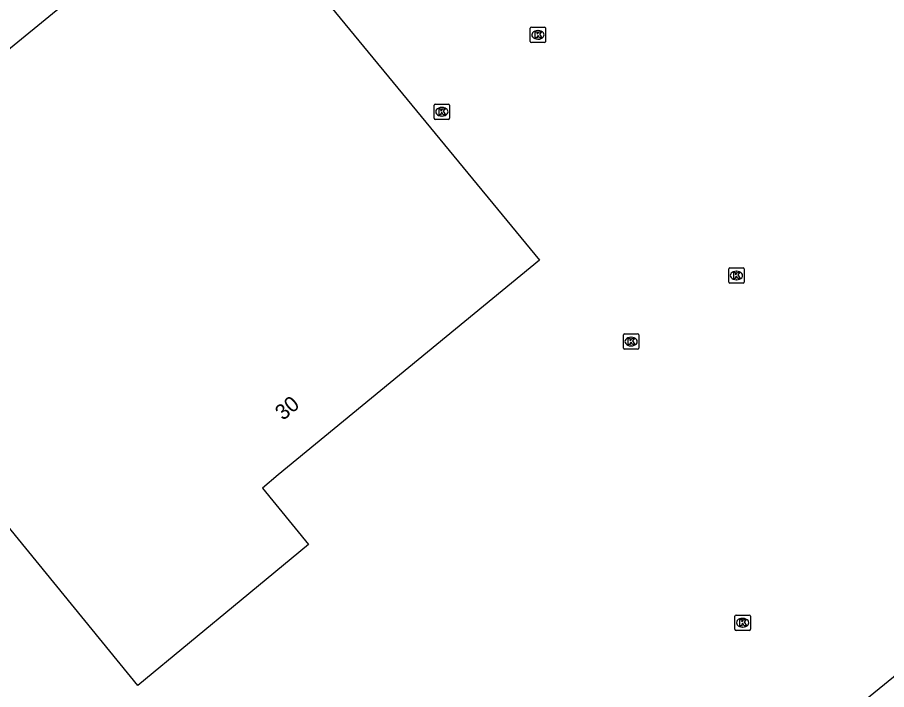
# Model space of a CAD drawing. Extents: x 156141 to 158132, y 385651 to 388399.
# Drawn here: x 157165.7 to 157222.2, y 386304.4 to 386348.1 of the extents above; entities that cross this region are included whole.
import ezdxf

# ---------------------------------------------------------------- set-up
doc = ezdxf.new("R2010")
doc.units = 0
for name, color, linetype in [('IMGEO_Haag', 7, 'Continuous'), ('IMGEO_Kolk', 7, 'Continuous'), ('IMGEO_Pand', 7, 'Continuous'), ('IMGEO_Pand_nummerreeks', 7, 'Continuous')]:
    doc.layers.add(name, color=color, linetype=linetype)

msp = doc.modelspace()

# ---------------------------------------------------------------- linework, layer by layer
at = {"layer": 'IMGEO_Haag'}
msp.add_lwpolyline([(157225.13, 386304.108), (157163.286, 386253.19), (157161.441, 386255.415), (157161.905, 386255.778), (157223.541, 386305.983)], dxfattribs=at)
at = {"layer": 'IMGEO_Kolk'}
for p, q in [((157199.008, 386346.545), (157199.008, 386347.397)), ((157199.083, 386347.471), (157199.935, 386347.471)), ((157199.496, 386347.251), (157199.521, 386347.251)), ((157200.009, 386347.397), (157200.009, 386346.545)), ((157199.519, 386346.691), (157199.494, 386346.691)), ((157199.935, 386346.471), (157199.083, 386346.471)), ((157192.761, 386341.542), (157192.761, 386342.394)), ((157192.836, 386342.468), (157193.688, 386342.468)), ((157193.249, 386342.248), (157193.274, 386342.248)), ((157193.762, 386342.394), (157193.762, 386341.542)), ((157193.272, 386341.688), (157193.247, 386341.688)), ((157193.688, 386341.468), (157192.836, 386341.468)), ((157211.911, 386330.892), (157211.911, 386331.744)), ((157211.986, 386331.818), (157212.838, 386331.818)), ((157212.399, 386331.598), (157212.424, 386331.598)), ((157212.912, 386331.744), (157212.912, 386330.892)), ((157212.838, 386330.818), (157211.986, 386330.818)), ((157212.422, 386331.038), (157212.397, 386331.038)), ((157205.062, 386326.597), (157205.062, 386327.449)), ((157205.137, 386327.523), (157205.989, 386327.523)), ((157206.063, 386327.449), (157206.063, 386326.597)), ((157205.55, 386327.303), (157205.575, 386327.303)), ((157205.989, 386326.523), (157205.137, 386326.523)), ((157205.573, 386326.743), (157205.548, 386326.743)), ((157212.315, 386308.308), (157212.315, 386309.16)), ((157212.39, 386309.234), (157213.242, 386309.234)), ((157212.803, 386309.014), (157212.828, 386309.014)), ((157213.316, 386309.16), (157213.316, 386308.308)), ((157213.242, 386308.234), (157212.39, 386308.234)), ((157212.826, 386308.454), (157212.801, 386308.454))]:
    msp.add_line(p, q, dxfattribs=at)
for points in [[(157199.008, 386346.545), (157199.008, 386347.397)], [(157199.083, 386347.471), (157199.935, 386347.471)], [(157200.009, 386347.397), (157200.009, 386346.545)], [(157199.329, 386347.171), (157199.452, 386347.171), (157199.452, 386347.02), (157199.582, 386347.171), (157199.746, 386347.171), (157199.6, 386347.02), (157199.753, 386346.771), (157199.601, 386346.771), (157199.516, 386346.935), (157199.452, 386346.868), (157199.452, 386346.771), (157199.329, 386346.771), (157199.329, 386347.171)], [(157199.935, 386346.471), (157199.083, 386346.471)], [(157192.761, 386341.542), (157192.761, 386342.394)], [(157192.836, 386342.468), (157193.688, 386342.468)], [(157193.082, 386342.168), (157193.205, 386342.168), (157193.205, 386342.017), (157193.335, 386342.168), (157193.499, 386342.168), (157193.353, 386342.017), (157193.506, 386341.768), (157193.354, 386341.768), (157193.269, 386341.932), (157193.205, 386341.865), (157193.205, 386341.768), (157193.082, 386341.768), (157193.082, 386342.168)], [(157193.762, 386342.394), (157193.762, 386341.542)], [(157193.688, 386341.468), (157192.836, 386341.468)], [(157211.911, 386330.892), (157211.911, 386331.744)], [(157211.986, 386331.818), (157212.838, 386331.818)], [(157212.232, 386331.518), (157212.355, 386331.518), (157212.355, 386331.367), (157212.485, 386331.518), (157212.649, 386331.518), (157212.503, 386331.367), (157212.656, 386331.118), (157212.504, 386331.118), (157212.419, 386331.282), (157212.355, 386331.215), (157212.355, 386331.118), (157212.232, 386331.118), (157212.232, 386331.518)], [(157212.912, 386331.744), (157212.912, 386330.892)], [(157212.838, 386330.818), (157211.986, 386330.818)], [(157205.062, 386326.597), (157205.062, 386327.449)], [(157205.137, 386327.523), (157205.989, 386327.523)], [(157206.063, 386327.449), (157206.063, 386326.597)], [(157205.383, 386327.223), (157205.506, 386327.223), (157205.506, 386327.072), (157205.636, 386327.223), (157205.8, 386327.223), (157205.654, 386327.072), (157205.807, 386326.823), (157205.655, 386326.823), (157205.57, 386326.987), (157205.506, 386326.92), (157205.506, 386326.823), (157205.383, 386326.823), (157205.383, 386327.223)], [(157205.989, 386326.523), (157205.137, 386326.523)], [(157212.315, 386308.308), (157212.315, 386309.16)], [(157212.39, 386309.234), (157213.242, 386309.234)], [(157212.636, 386308.934), (157212.759, 386308.934), (157212.759, 386308.783), (157212.889, 386308.934), (157213.053, 386308.934), (157212.907, 386308.783), (157213.06, 386308.534), (157212.908, 386308.534), (157212.823, 386308.698), (157212.759, 386308.631), (157212.759, 386308.534), (157212.636, 386308.534), (157212.636, 386308.934)], [(157213.316, 386309.16), (157213.316, 386308.308)], [(157213.242, 386308.234), (157212.39, 386308.234)]]:
    msp.add_lwpolyline(points, dxfattribs=at)
for centre, start, end in [((157199.085, 386347.395), 91.552, 178.448), ((157199.085, 386347.395), 91.552, 178.448), ((157199.933, 386347.395), 1.552, 88.448), ((157199.933, 386347.395), 1.552, 88.448), ((157199.085, 386346.547), 181.552, 268.448), ((157199.085, 386346.547), 181.552, 268.448), ((157199.933, 386346.547), 271.552, 358.448), ((157199.933, 386346.547), 271.552, 358.448), ((157192.838, 386342.392), 91.552, 178.448), ((157192.838, 386342.392), 91.552, 178.448), ((157193.686, 386342.392), 1.552, 88.448), ((157193.686, 386342.392), 1.552, 88.448), ((157192.838, 386341.544), 181.552, 268.448), ((157192.838, 386341.544), 181.552, 268.448), ((157193.686, 386341.544), 271.552, 358.448), ((157193.686, 386341.544), 271.552, 358.448), ((157211.988, 386331.742), 91.552, 178.448), ((157211.988, 386331.742), 91.552, 178.448), ((157212.836, 386331.742), 1.552, 88.448), ((157212.836, 386331.742), 1.552, 88.448), ((157211.988, 386330.894), 181.552, 268.448), ((157211.988, 386330.894), 181.552, 268.448), ((157212.836, 386330.894), 271.552, 358.448), ((157212.836, 386330.894), 271.552, 358.448), ((157205.139, 386327.447), 91.552, 178.448), ((157205.139, 386327.447), 91.552, 178.448), ((157205.987, 386327.447), 1.552, 88.448), ((157205.987, 386327.447), 1.552, 88.448), ((157205.139, 386326.599), 181.552, 268.448), ((157205.139, 386326.599), 181.552, 268.448), ((157205.987, 386326.599), 271.552, 358.448), ((157205.987, 386326.599), 271.552, 358.448), ((157212.392, 386309.158), 91.552, 178.448), ((157212.392, 386309.158), 91.552, 178.448), ((157213.24, 386309.158), 1.552, 88.448), ((157213.24, 386309.158), 1.552, 88.448), ((157212.392, 386308.31), 181.552, 268.448), ((157212.392, 386308.31), 181.552, 268.448), ((157213.24, 386308.31), 271.552, 358.448), ((157213.24, 386308.31), 271.552, 358.448)]:
    msp.add_arc(centre, 0.0765, start, end, dxfattribs=at)
for centre, major_axis, ratio, start_param, end_param in [((157199.495, 386346.971), (-0.387, 0.002), 0.722429, 4.712389, 7.853982), ((157199.52, 386346.971), (-0.39, 0.002), 0.717154, 1.570796, 4.712389), ((157193.248, 386341.968), (-0.387, 0.002), 0.722429, 4.712389, 7.853982), ((157193.273, 386341.968), (-0.39, 0.002), 0.717154, 1.570796, 4.712389), ((157212.398, 386331.318), (-0.387, 0.002), 0.722429, 4.712389, 7.853982), ((157212.423, 386331.318), (-0.39, 0.002), 0.717154, 1.570796, 4.712389), ((157205.549, 386327.023), (-0.387, 0.002), 0.722429, 4.712389, 7.853982), ((157205.574, 386327.023), (-0.39, 0.002), 0.717154, 1.570796, 4.712389), ((157212.802, 386308.734), (-0.387, 0.002), 0.722429, 4.712389, 7.853982), ((157212.827, 386308.734), (-0.39, 0.002), 0.717154, 1.570796, 4.712389)]:
    msp.add_ellipse(centre, major_axis=major_axis, ratio=ratio, start_param=start_param, end_param=end_param, dxfattribs=at)
at = {"layer": 'IMGEO_Pand'}
msp.add_lwpolyline([(157149.922, 386333.398), (157160.041, 386341.853), (157161.117, 386342.776), (157162.133, 386343.594), (157165.226, 386346.119), (157167.948, 386348.366), (157171.025, 386350.88), (157173.757, 386353.14), (157176.864, 386355.643), (157177.859, 386356.521), (157178.954, 386357.421), (157199.602, 386332.321), (157182.63, 386318.349), (157181.607, 386317.478), (157184.594, 386313.821), (157180.217, 386310.192), (157173.499, 386304.656), (157162.753, 386317.816), (157155.393, 386326.726), (157149.922, 386333.398)], dxfattribs=at)

# ---------------------------------------------------------------- texts
at = {"layer": 'IMGEO_Pand_nummerreeks'}
msp.add_text('30', height=1, rotation=39.6, dxfattribs=at).set_placement((157182.939, 386321.851))

doc.saveas('drawing.dxf')
